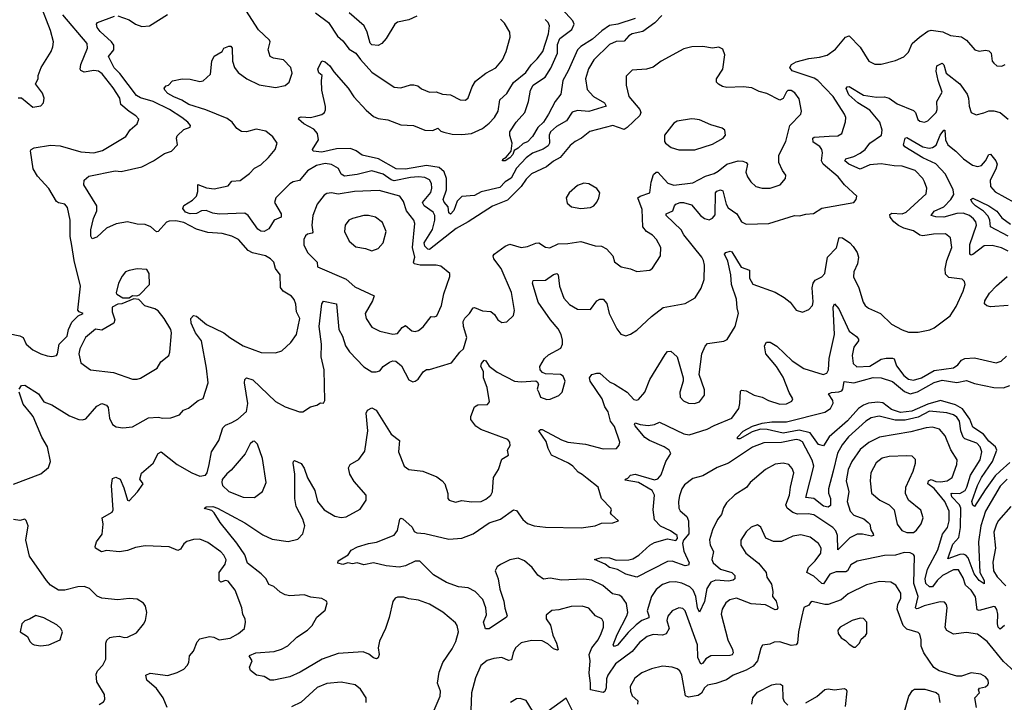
# Model space of a CAD drawing. Extents: x 1954678 to 2060275, y 904822 to 1016299.
# Tile 434 of 467: x 2024494 to 2030621, y 994597 to 998843. Entities that reach past the tile are written whole.
import ezdxf

# ---------------------------------------------------------------- set-up
doc = ezdxf.new("R2010")
doc.units = 0

msp = doc.modelspace()

# ---------------------------------------------------------------- linework, layer by layer
at = {"layer": '0CON20XD'}
for points in [[(2024485, 998357.5), (2024505, 998356.7), (2024575, 998298.8), (2024625, 998306.7), (2024642.5, 998325), (2024646.7, 998355), (2024636.2, 998385), (2024591.4, 998445), (2024609.2, 998475), (2024610, 998495), (2024626.9, 998545), (2024690, 998645), (2024701.2, 998675), (2024704, 998705), (2024685.7, 998775), (2024622.4, 998942.4)], [(2025412.2, 994565), (2025387.1, 994625), (2025345, 994683.3), (2025286, 994735), (2025278.8, 994765), (2025305, 994776.9), (2025416.6, 994763.4), (2025475, 994781.9), (2025515, 994802.9), (2025537.1, 994825), (2025545.7, 994845), (2025550, 994885), (2025575.6, 994915), (2025597.8, 994972.2), (2025615, 994991.9), (2025675.9, 995005.9), (2025702.3, 995002.3), (2025736.1, 994986.1), (2025804.2, 994995.8), (2025855, 995023.8), (2025893.3, 995055), (2025900, 995095), (2025896.2, 995115), (2025881.9, 995141.9), (2025875.9, 995184.1), (2025835.6, 995295), (2025790.9, 995350.9), (2025775, 995354.3), (2025745, 995344), (2025734.7, 995354.7), (2025736.1, 995405), (2025773.5, 995455), (2025778.1, 995481.9), (2025765, 995512.5), (2025745, 995533.1), (2025665, 995591.4), (2025615, 995611.1), (2025575, 995610), (2025533.1, 995596.9), (2025515, 995582), (2025495, 995548.8), (2025478.8, 995541.2), (2025425, 995564.4), (2025275, 995570), (2025215, 995560.5), (2025165, 995540), (2025115, 995533.5), (2025035, 995540.8), (2025002.7, 995532.7), (2024966.7, 995555), (2024963.8, 995565), (2024971.4, 995595), (2025006.9, 995643.1), (2025014.4, 995705), (2025007.5, 995745), (2025070, 995780), (2025076.2, 995793.8), (2025065.8, 995945.8), (2025071.4, 995988.6), (2025092.3, 995997.7), (2025118.8, 995985), (2025141.8, 995931.8), (2025164.1, 995855), (2025175, 995850.9), (2025228.1, 995905), (2025262.5, 995955), (2025242.5, 995985), (2025253, 996023), (2025324.2, 996085), (2025355.9, 996144.1), (2025375, 996153.8), (2025474.2, 996075), (2025564.5, 996024.5), (2025615, 996004), (2025649.5, 996010.5), (2025660, 996025), (2025674, 996075), (2025687.1, 996155), (2025734, 996225), (2025758.6, 996305), (2025775, 996321.1), (2025815, 996336.4), (2025851.3, 996358.7), (2025905, 996406.2), (2025913.8, 996455), (2025892.1, 996585), (2025895.5, 996604.5), (2025905, 996616), (2025945, 996603.3), (2026085, 996468.9), (2026145, 996434.4), (2026235, 996404.2), (2026255, 996403.8), (2026304.3, 996435.7), (2026342.5, 996445), (2026365, 996460), (2026385, 996457.5), (2026393.8, 996475), (2026389.7, 996665), (2026370.8, 996745), (2026372.5, 996825), (2026356.8, 996935), (2026374.2, 997075), (2026385, 997091.2), (2026466, 997075), (2026480.9, 996915), (2026503.5, 996873.5), (2026521.5, 996815), (2026545.9, 996775.9), (2026635, 996683.3), (2026685, 996653.1), (2026712.7, 996652.7), (2026735, 996658.6), (2026755.6, 996685), (2026795, 996713.5), (2026815, 996720.9), (2026835, 996718.5), (2026868.9, 996688.9), (2026915, 996603.3), (2026941.2, 996591.2), (2026955, 996593.8), (2026972.7, 996607.3), (2027005, 996652), (2027025, 996666.7), (2027043.6, 996666.4), (2027182.1, 996707.9), (2027232.5, 996775), (2027255, 996795.7), (2027276.1, 996865), (2027255.8, 996935), (2027254.7, 996965.3), (2027263.1, 996986.9), (2027293.1, 997015), (2027315, 997050), (2027325, 997052), (2027375, 997031.1), (2027426.8, 997026.8), (2027449.1, 997009.1), (2027470, 996975), (2027495, 996960), (2027525, 996962.5), (2027567.7, 997002.3), (2027574, 997035), (2027554.5, 997145), (2027490, 997295), (2027444.6, 997355), (2027440.4, 997375), (2027446.7, 997385), (2027515.8, 997435), (2027545, 997446.4), (2027615, 997426.4), (2027655, 997431.1), (2027705, 997452.5), (2027724.4, 997454.4), (2027765, 997427.1), (2027793.2, 997423.2), (2027845, 997447.7), (2027905, 997451.2), (2027985, 997462.7), (2028075, 997435.6), (2028115, 997433.5), (2028145, 997418), (2028184.3, 997374.3), (2028195, 997336.2), (2028236.6, 997306.6), (2028295, 997294), (2028335, 997277.1), (2028415, 997284), (2028431.7, 997298.3), (2028481.4, 997375), (2028484.2, 997425), (2028457.5, 997475), (2028432.4, 997502.4), (2028395, 997525.7), (2028371.1, 997555), (2028366.9, 997663.1), (2028341.1, 997735), (2028354.1, 997745.9), (2028415.5, 997765), (2028422.7, 997832.7), (2028439.1, 997880.9), (2028455, 997894.5), (2028465, 997894.5), (2028527.1, 997827.1), (2028565, 997813.2), (2028681.9, 997828.1), (2028761.1, 997868.9), (2028814.7, 997885.3), (2028840.2, 997899.7), (2028895, 997943.4), (2028964.4, 997965.6), (2028993.9, 997963.9), (2029015.2, 997955.3), (2029022.1, 997945), (2029012.3, 997895), (2029023.1, 997865), (2029043.1, 997835), (2029075, 997805.7), (2029115, 997795.7), (2029165, 997795.7), (2029226.2, 997815), (2029260, 997855), (2029262.5, 997875), (2029240.8, 997905), (2029218.6, 997955), (2029218.8, 998001.2), (2029260.6, 998085), (2029285.5, 998184.5), (2029355.5, 998254.5), (2029360, 998275), (2029345, 998350), (2029317.9, 998387.9), (2029295, 998402.8), (2029275, 998402.4), (2029265.4, 998395), (2029245, 998352.5), (2029225, 998341.9), (2029143.9, 998383.9), (2029095, 998396.4), (2029049.9, 998419.9), (2028995.3, 998425.3), (2028895, 998420.7), (2028867.6, 998427.6), (2028842.5, 998442.5), (2028831.1, 998455), (2028831.1, 998475), (2028870, 998535), (2028881.2, 998625), (2028870, 998660), (2028845, 998672), (2028805, 998666.9), (2028745.4, 998675.4), (2028676.8, 998673.2), (2028627.3, 998662.7), (2028485, 998584.4), (2028435, 998547.5), (2028394.5, 998535.5), (2028305, 998529.2), (2028268.3, 998491.7), (2028267.1, 998435), (2028284.4, 998365), (2028352.1, 998285), (2028360, 998265), (2028352.1, 998247.9), (2028275, 998172.2), (2028255, 998160.7), (2028185, 998183.9), (2028042.3, 998147.7), (2027990.6, 998105), (2027951.4, 998085), (2027919.9, 998060.1), (2027856.4, 997985), (2027815, 997962.7), (2027772.7, 997927.3), (2027679.6, 997885), (2027645, 997851.5), (2027614.5, 997805.5), (2027529, 997721), (2027436.1, 997683.9), (2027285, 997586.2), (2027210, 997545), (2027045, 997414.2), (2027034.4, 997415), (2027015, 997433.9), (2027011.2, 997455), (2027062.3, 997537.7), (2027078.3, 997595), (2027078.1, 997625), (2027066.5, 997646.5), (2027012, 997685), (2027000.8, 997705), (2027051.6, 997768.4), (2027058.4, 997795), (2027056.8, 997825), (2027045, 997846.4), (2027015, 997860.9), (2026976.1, 997866.1), (2026925, 997861.7), (2026825, 997841.5), (2026805, 997847.7), (2026755, 997882), (2026685, 997902.2), (2026595, 997880.4), (2026515, 997869.7), (2026495, 997881.8), (2026477.9, 997917.9), (2026435, 997942.5), (2026395, 997947.7), (2026341.5, 997935), (2026285, 997903.5), (2026235, 997841.8), (2026195, 997834.7), (2026175, 997822.9), (2026087.3, 997735), (2026080, 997705), (2026120.6, 997635), (2026120.8, 997615), (2026078.1, 997595), (2026045, 997542.5), (2026015, 997525.6), (2025995, 997527.8), (2025975, 997538.9), (2025915, 997625.5), (2025895, 997640), (2025735, 997633.7), (2025695, 997640), (2025653.6, 997656.4), (2025625, 997653.1), (2025595, 997638.2), (2025555, 997635.6), (2025526.2, 997645), (2025509.3, 997669.3), (2025515, 997688), (2025569.6, 997720.4), (2025594.4, 997745), (2025603.3, 997775), (2025602.3, 997817.7), (2025656.1, 997796.1), (2025705, 997790.4), (2025791.4, 997808.6), (2025815, 997839.5), (2025865, 997842.5), (2025925, 997887.1), (2025955, 997919.5), (2025995, 997940), (2026043.3, 997985), (2026084.4, 998035), (2026096.9, 998075), (2026069.6, 998115), (2026025, 998150.4), (2025965, 998162.5), (2025905, 998144.6), (2025875, 998146.9), (2025845.2, 998165.2), (2025815.3, 998205), (2025785, 998227.6), (2025652, 998282), (2025545.7, 998315), (2025502.8, 998342.8), (2025453.9, 998363.9), (2025415, 998384.5), (2025396.2, 998405), (2025392.3, 998417.7), (2025405, 998432.5), (2025420, 998435), (2025445, 998463.3), (2025505, 998474.3), (2025555, 998472.1), (2025615, 998458.5), (2025635, 998462.9), (2025681.4, 998505), (2025690, 998585), (2025705, 998616.7), (2025753.9, 998646.1), (2025765, 998666.7), (2025795, 998678.8), (2025807.3, 998677.3), (2025816.2, 998665), (2025818.1, 998585), (2025830, 998545), (2025852.9, 998515), (2025908, 998475), (2025985, 998437.1), (2026085, 998422), (2026145.9, 998434.1), (2026171.2, 998455), (2026188.8, 998511.2), (2026181.4, 998545), (2026135, 998594.3), (2026073.9, 998603.9), (2026052.5, 998615), (2026040, 998655), (2026052.5, 998705), (2026048.1, 998715), (2025980.1, 998780.1), (2025901.9, 998901.9)], [(2026966.2, 998865), (2026915, 998841.5), (2026845, 998827.8), (2026828.6, 998815), (2026774.4, 998725), (2026748, 998695), (2026725, 998682.9), (2026685.8, 998685.8), (2026675, 998697.5), (2026656.9, 998765), (2026636.9, 998805), (2026545, 998886.7)], [(2028325, 998851), (2028215.9, 998815.9), (2028165, 998806), (2028117.2, 998772.8), (2028057.6, 998722.4), (2027985, 998675.8), (2027965.9, 998655), (2027907.3, 998525), (2027873.4, 998465), (2027860.9, 998379.1), (2027825.8, 998334.2), (2027785.6, 998255), (2027753.2, 998205), (2027718, 998172), (2027685, 998115.5), (2027655, 998084.2), (2027627.1, 998072.9), (2027595, 998042.9), (2027570.5, 998029.5), (2027562.5, 998005), (2027545, 997983.8), (2027515, 997964.2), (2027497.5, 997965), (2027500, 997975), (2027522, 997988), (2027553.3, 998025), (2027558.8, 998075), (2027543.6, 998123.6), (2027544, 998145), (2027582.9, 998205), (2027636.9, 998265), (2027660, 998335), (2027673.3, 998405), (2027690, 998435), (2027717.1, 998455), (2027764.3, 998485.7), (2027799.5, 998540.5), (2027841.1, 998635), (2027841.7, 998688.3), (2027855, 998726.4), (2027929, 998781), (2027945.4, 998815), (2027935.4, 998835), (2027868.8, 998908.8)], [(2024425, 996890.5), (2024495, 996877.1), (2024516.2, 996865), (2024534, 996825), (2024575, 996789.2), (2024625, 996764), (2024665, 996752.5), (2024695, 996748), (2024722.5, 996755), (2024730, 996765), (2024738.8, 996825), (2024788.8, 996875), (2024797.1, 996915), (2024818.3, 996961.7), (2024858.7, 997001.3), (2024890, 997015), (2024865, 997025.8), (2024856.7, 997036.7), (2024873.2, 997185), (2024832.9, 997345), (2024817.8, 997437.8), (2024808.9, 997495), (2024808.9, 997595), (2024792.5, 997675), (2024775, 997695.6), (2024735, 997704.5), (2024723, 997713), (2024675, 997791.9), (2024605, 997870), (2024578.8, 997915), (2024561.9, 998028.1), (2024564.5, 998035.5), (2024583.9, 998046.1), (2024685, 998062.5), (2024745, 998057.6), (2024875, 998021.8), (2024955, 998015.4), (2025009.7, 998030.3), (2025155, 998115.8), (2025182.2, 998157.8), (2025226, 998195), (2025235.8, 998225), (2025217.5, 998245), (2025175, 998271.1), (2025123.1, 998315), (2025116.4, 998355), (2025075, 998418.2), (2025006.8, 998506.8), (2024985, 998523.3), (2024955, 998527.9), (2024896.2, 998516.2), (2024875, 998526), (2024870.5, 998535), (2024875.3, 998565), (2024916.9, 998665), (2024913.8, 998695), (2024762.3, 998872.3)], [(2024491.2, 996545), (2024505, 996567.5), (2024525, 996570), (2024611.2, 996515), (2024645, 996466), (2024695, 996446.7), (2024805, 996378.5), (2024862.5, 996355), (2024885, 996353.1), (2024905, 996359.2), (2024975, 996438.1), (2025005, 996456), (2025034.4, 996444.4), (2025045, 996431.2), (2025051.9, 996365), (2025072.5, 996325), (2025095, 996310), (2025135, 996304.2), (2025195, 996310.8), (2025295, 996365.6), (2025355, 996370), (2025385.7, 996364.3), (2025435, 996366), (2025488.8, 996385), (2025513.3, 996415), (2025543.8, 996426.2), (2025605, 996473.3), (2025635, 996487.5), (2025667.5, 996585), (2025656.5, 996675), (2025625.9, 996845), (2025588.1, 996895), (2025561.8, 996955), (2025559.2, 996985), (2025575, 997002.5), (2025595, 996998.6), (2025657.2, 996947.2), (2025765.3, 996895.3), (2025800.8, 996865), (2025885, 996813.6), (2025997.3, 996772.7), (2026085, 996771.4), (2026125, 996784), (2026181.2, 996835), (2026215.8, 996885), (2026237.8, 996985), (2026217.5, 997025), (2026213.1, 997073.1), (2026202.8, 997102.8), (2026185, 997122.5), (2026133.8, 997155), (2026116.6, 997176.6), (2026114.3, 997255), (2026086.2, 997295), (2026076.2, 997335), (2026055.6, 997355.6), (2026024.2, 997374.2), (2025943.6, 997393.6), (2025916.4, 997406.4), (2025856, 997475), (2025815, 997496.9), (2025753.6, 997513.6), (2025665, 997519.5), (2025595, 997540.7), (2025515, 997580.4), (2025465, 997591), (2025425, 997589.9), (2025406.6, 997583.4), (2025355, 997524.6), (2025345, 997523.5), (2025310.6, 997555), (2025275, 997569.2), (2025225, 997570.8), (2025165, 997584.6), (2025095, 997573.8), (2025034.2, 997545.8), (2024975, 997489.2), (2024945, 997480), (2024935.8, 997495.8), (2024937.1, 997535), (2024954.3, 997605.7), (2024974.5, 997655), (2024974.5, 997684.5), (2024892.9, 997815), (2024895.7, 997845), (2024925, 997870.5), (2025087.9, 997902.1), (2025125, 997899.2), (2025255, 997928.1), (2025326, 997964), (2025395, 998010), (2025438.8, 998025), (2025475.5, 998064.5), (2025469.1, 998105), (2025475, 998120.8), (2025515, 998160.8), (2025555, 998173.8), (2025556, 998185), (2025540.8, 998205), (2025503.3, 998235), (2025425.5, 998285), (2025325, 998333.8), (2025245, 998356.7), (2025220.5, 998370.5), (2025117.3, 998507.3), (2025082.6, 998542.6), (2025046.9, 998615), (2025079.4, 998655), (2025079.5, 998685), (2025065.6, 998705), (2024995, 998770), (2024976.9, 998795), (2024972, 998815), (2024977.5, 998825), (2025085, 998865.6)], [(2025105, 998866.9), (2025175, 998841.5), (2025215, 998815.5), (2025255, 998800), (2025302.5, 998805), (2025413.8, 998875)], [(2028490.4, 998869.6), (2028446.2, 998823.8), (2028371.4, 998768.6), (2028304.3, 998755), (2028285, 998742.7), (2028255, 998709.6), (2028205, 998707.9), (2028165, 998689.6), (2028067.3, 998592.8), (2028033.1, 998536.9), (2028014.6, 998475), (2028025, 998408), (2028065, 998365.5), (2028132.5, 998325), (2028144, 998305), (2028035, 998272.2), (2027965, 998278.7), (2027932.7, 998267.3), (2027896.2, 998213.8), (2027835, 998179.6), (2027796.8, 998145), (2027788.4, 998125), (2027790.8, 998075), (2027782.3, 998057.7), (2027752, 998038), (2027685, 998012.1), (2027645, 997983.1), (2027585, 997919.4), (2027551.8, 997858.2), (2027515.4, 997834.6), (2027481.8, 997798.2), (2027365, 997772.5), (2027325, 997750.3), (2027245, 997742.7), (2027217.1, 997715), (2027195, 997655.5), (2027175, 997633.3), (2027165, 997642.5), (2027159.3, 997679.3), (2027135, 997708.5), (2027129.7, 997725), (2027149.1, 997785), (2027149.3, 997855), (2027135, 997895.8), (2027103.9, 997923.9), (2027025, 997937), (2026895, 997912.6), (2026836, 997915), (2026727.6, 997977.6), (2026625, 998001.1), (2026588.1, 998028.1), (2026551.8, 998041.8), (2026465, 998040.3), (2026375, 998019.5), (2026320, 998025), (2026316.7, 998035), (2026353.5, 998095), (2026347.9, 998135), (2026325, 998162.7), (2026261.2, 998195), (2026228, 998225), (2026233.3, 998235), (2026245, 998237.9), (2026304.4, 998234.4), (2026337.6, 998242.4), (2026375, 998253.3), (2026390.6, 998265), (2026397.8, 998282.2), (2026396.2, 998303.8), (2026373.3, 998405), (2026371.4, 998465), (2026376.7, 998495), (2026355, 998513.3), (2026350, 998535), (2026375, 998587.5), (2026395, 998580), (2026425, 998556.7), (2026449.5, 998519.5), (2026538, 998418), (2026572.9, 998362.9), (2026649.2, 998279.2), (2026695, 998240.4), (2026725, 998227.5), (2026785, 998219.6), (2026865, 998189.5), (2026945, 998185.5), (2027015, 998155.4), (2027065, 998154.6), (2027095, 998169.2), (2027115, 998150), (2027133, 998143), (2027185, 998130.4), (2027245, 998128.4), (2027306, 998135), (2027375, 998166.8), (2027415, 998198.5), (2027449.2, 998235), (2027470.8, 998275), (2027482.2, 998345), (2027525, 998383.2), (2027545, 998415.5), (2027567.4, 998452.6), (2027644.6, 998515), (2027676.9, 998563.1), (2027715, 998599.4), (2027749.6, 998645), (2027784.7, 998755), (2027790, 998805), (2027782.1, 998825), (2027763.9, 998843.9)], [(2026335, 998885.7), (2026415.9, 998825.9), (2026470.9, 998740.9), (2026505, 998712), (2026545, 998660), (2026585.7, 998635.7), (2026614, 998595), (2026685, 998517.5), (2026825, 998423.1), (2026865, 998419.4), (2026925, 998437.5), (2026947.7, 998437.7), (2026972, 998432), (2026995, 998413.8), (2027045, 998392.5), (2027086.4, 998393.6), (2027125, 998380.6), (2027175.5, 998375.5), (2027235, 998343.8), (2027268, 998342), (2027284, 998356), (2027308.9, 998425), (2027330.3, 998459.7), (2027395, 998510.6), (2027456, 998544), (2027497.7, 998592.3), (2027521.1, 998645), (2027545.7, 998735), (2027544.3, 998765), (2027511.1, 998821.1), (2027485, 998846.9)], [(2027724.4, 996524.4), (2027734.3, 996494.3), (2027775, 996480.8), (2027795, 996482), (2027850, 996505), (2027870, 996525), (2027889.4, 996595), (2027875.8, 996625), (2027860, 996635), (2027765, 996640.8), (2027747.7, 996647.7), (2027733.8, 996665), (2027731.2, 996685), (2027759.5, 996735), (2027785, 996758.2), (2027860.5, 996799.5), (2027870.9, 996825), (2027871.5, 996848.5), (2027864.1, 996885), (2027845, 996920.4), (2027796.5, 996975), (2027720, 997085), (2027686, 997204), (2027690, 997220), (2027765, 997223.5), (2027815, 997257.8), (2027837.5, 997265), (2027844.2, 997255), (2027852.9, 997185), (2027880.1, 997110.1), (2027915, 997071.2), (2027965, 997042.5), (2028045, 997040.6), (2028085.5, 997094.5), (2028105, 997104.2), (2028125, 997104), (2028147.3, 997077.3), (2028161.5, 997015), (2028209.1, 996919.1), (2028235, 996886.2), (2028265, 996876.2), (2028295, 996886), (2028335, 996912.5), (2028425, 996997.5), (2028497.6, 997052.4), (2028635, 997078), (2028697.5, 997112.5), (2028735, 997173.3), (2028753.1, 997226.9), (2028754.5, 997315), (2028748.8, 997345), (2028738.5, 997365), (2028626.3, 997505), (2028610, 997535), (2028516.9, 997625), (2028517.1, 997635), (2028559.4, 997655), (2028568.6, 997685), (2028577.5, 997695), (2028604.3, 997705.7), (2028625, 997705.8), (2028675, 997692.3), (2028730, 997625), (2028755, 997606.2), (2028785, 997597.8), (2028805, 997607.8), (2028820.9, 997629.1), (2028824.6, 997765.4), (2028833.1, 997776.9), (2028855, 997784.3), (2028868.9, 997778.9), (2028891.1, 997695), (2028902.5, 997672.5), (2028956.7, 997635), (2028986, 997585), (2029015, 997571.9), (2029155, 997575.8), (2029315, 997624.4), (2029346.8, 997623.2), (2029385, 997634.2), (2029432.7, 997637.3), (2029485, 997670.6), (2029685, 997706.7), (2029700, 997725), (2029702.5, 997745), (2029626.2, 997816.2), (2029587.8, 997865), (2029493.1, 997945), (2029482.8, 997965), (2029490, 998015), (2029484.6, 998035), (2029472.7, 998055), (2029431.9, 998081.9), (2029430.5, 998105), (2029437.2, 998112.8), (2029531, 998119), (2029585, 998120), (2029610, 998135), (2029633.2, 998206.8), (2029634.5, 998235), (2029627.5, 998255), (2029555.3, 998365), (2029460, 998465), (2029438.3, 998478.3), (2029301.4, 998525), (2029287.1, 998545), (2029296, 998565), (2029325, 998580.5), (2029405, 998602), (2029470.8, 998609.2), (2029517.9, 998622.1), (2029571.1, 998658.9), (2029633.1, 998735), (2029655, 998742.9), (2029725, 998672.9), (2029778, 998585), (2029815, 998565.7), (2029855, 998566.9), (2029945, 998590), (2029995, 998611.2), (2030025, 998641.2), (2030046.7, 998695), (2030093.6, 998733.6), (2030145, 998772.5), (2030165, 998778.5), (2030237.5, 998767.5), (2030285.4, 998745.4), (2030355, 998736.2), (2030385.3, 998715.3), (2030436.7, 998655), (2030465, 998647.1), (2030505, 998652.9), (2030525, 998649.2), (2030538.6, 998635), (2030545.9, 998585.9), (2030555, 998573.3), (2030575, 998556.2), (2030605, 998554), (2030625.8, 998564.2)], [(2029681.1, 997431.1), (2029705.4, 997395), (2029713.1, 997365), (2029707.7, 997325), (2029685.6, 997275), (2029682.4, 997242.4), (2029716.7, 997175), (2029743.3, 997085), (2029755.7, 997065), (2029775, 997049.4), (2029850, 997015), (2029919.7, 996949.7), (2029985, 996912.9), (2030025, 996900), (2030085, 996898.6), (2030157, 996913), (2030185, 996926.2), (2030285, 997001.2), (2030321.3, 997058.7), (2030365, 997153.3), (2030377.5, 997195), (2030373.8, 997215), (2030357.9, 997227.9), (2030275, 997239.4), (2030255, 997260), (2030253.9, 997293.9), (2030263.5, 997345), (2030294.4, 997425), (2030287.1, 997485), (2030255, 997510.6), (2030180.4, 997509.6), (2030115, 997498.9), (2030095, 997501.9), (2030055, 997529.1), (2029995, 997545.2), (2029962.3, 997562.3), (2029933.8, 997585), (2029910, 997615), (2029909.7, 997630.3), (2029921.3, 997638.7), (2029985, 997635.4), (2030009.4, 997645), (2030135, 997760), (2030139.4, 997795), (2030125, 997834), (2030113.3, 997855), (2030065.5, 997905), (2029985, 997932.5), (2029935, 997933.4), (2029855, 997946.1), (2029785, 997941), (2029725, 997914.1), (2029652.9, 997945), (2029628.6, 997965), (2029635, 997978.1), (2029685, 997991.5), (2029725, 998012), (2029755, 998036.4), (2029785, 998075.4), (2029856.8, 998125), (2029861.8, 998155), (2029846.7, 998205), (2029785, 998280.7), (2029709.7, 998325), (2029653.9, 998375), (2029637.5, 998415), (2029643.3, 998425), (2029655, 998426.5), (2029745, 998374.2), (2029825, 998361.3), (2029875, 998362.5), (2029905, 998354.4), (2029955, 998320.5), (2030055, 998278.1), (2030068.6, 998265), (2030082.7, 998222.7), (2030095, 998212.5), (2030125, 998205.8), (2030145, 998212.9), (2030196.9, 998265), (2030202.9, 998285), (2030200.8, 998335), (2030235, 998392.5), (2030208.6, 998465), (2030197.5, 998522.5), (2030202, 998555), (2030235, 998572), (2030245, 998562.5), (2030259.6, 998509.6), (2030344.8, 998444.8), (2030389, 998379), (2030399.1, 998355), (2030402.5, 998305), (2030415.7, 998265.7), (2030445, 998251.2), (2030493.9, 998263.9), (2030523.8, 998276.2), (2030556.3, 998276.3), (2030595.4, 998265.4), (2030645, 998223.3)], [(2028595, 998034.2), (2028695, 998034.4), (2028805, 998069.2), (2028872.5, 998105), (2028886.7, 998125), (2028882.5, 998155), (2028865, 998167.5), (2028795, 998188.8), (2028725, 998219.2), (2028695, 998224.2), (2028674.2, 998225.8), (2028585, 998211.2), (2028565, 998200), (2028506.2, 998125), (2028506.7, 998085), (2028512.5, 998075), (2028548.3, 998048.3), (2028595, 998034.2)], [(2030645, 997402.5), (2030604.1, 997424.1), (2030545, 997438.9), (2030495, 997436.2), (2030425, 997382.5), (2030415, 997379.1), (2030405.7, 997385), (2030407.2, 997445), (2030448.4, 997565), (2030444.1, 997585), (2030430, 997605), (2030403.5, 997625), (2030365, 997639.8), (2030325, 997638.2), (2030244.5, 997614.5), (2030195.9, 997615.9), (2030166, 997625), (2030185, 997651.2), (2030245, 997678), (2030288.3, 997725), (2030306.1, 997755), (2030302, 997785), (2030255, 997882.9), (2030195, 997945.8), (2030115, 997984.3), (2030002.6, 998052.6), (2029992.9, 998065), (2030004.5, 998105.5), (2030015, 998110.8), (2030113.1, 998053.1), (2030154.3, 998044.3), (2030175, 998047.1), (2030197.1, 998062.9), (2030222.5, 998125), (2030245, 998155.7), (2030250, 998155), (2030254.7, 998095), (2030268.9, 998065), (2030320, 998025), (2030367.2, 997977.2), (2030422.4, 997937.6)], [(2030422.4, 997937.6), (2030455, 997929.7), (2030479.4, 997935), (2030505, 997964.4), (2030525, 998004.3), (2030535, 998005.7), (2030568.8, 997965), (2030576.1, 997945), (2030567.4, 997912.6), (2030533.8, 997845), (2030535.6, 997805), (2030565, 997772.7), (2030685, 997705.6)], [(2027985, 997668), (2028045, 997673.8), (2028065.8, 997684.2), (2028085, 997707.5), (2028098.8, 997735), (2028103.3, 997765), (2028085, 997792.5), (2028035, 997822.5), (2028005, 997826.2), (2027965, 997810.6), (2027912.9, 997765), (2027893.8, 997735), (2027901.7, 997701.7), (2027928.3, 997678.3), (2027985, 997668)], [(2026815, 996886.9), (2026845, 996890.8), (2026875, 996929.2), (2026895, 996941.1), (2026935, 996907.7), (2026955, 996903.6), (2026975, 996909.4), (2027005, 996933.3), (2027055, 996995.8), (2027075, 996994.4), (2027088.9, 997001.1), (2027117.9, 997065), (2027133.2, 997136.8), (2027171.4, 997245), (2027171.2, 997265), (2027115, 997310), (2027085.6, 997315.6), (2026985.2, 997315.2), (2026949.4, 997325), (2026945.4, 997335), (2026953.4, 997365), (2026938.1, 997425), (2026952.3, 997575), (2026945.8, 997595.8), (2026900.4, 997655), (2026881.9, 997711.9), (2026859.4, 997745), (2026730.8, 997780.8), (2026576.5, 997773.5), (2026475, 997757.8), (2026434.3, 997765.7), (2026405, 997762), (2026389.1, 997750.9), (2026344.3, 997695), (2026317.3, 997625), (2026312.2, 997565), (2026317.8, 997522.2), (2026315, 997514.4), (2026285, 997508.8), (2026271.7, 997498.3), (2026261.4, 997475), (2026262.4, 997442.4), (2026285.7, 997395), (2026344.3, 997335), (2026346.2, 997305), (2026525, 997229.6), (2026580.4, 997180.4), (2026700.8, 997125), (2026690, 997095), (2026644.3, 997015), (2026650, 996985), (2026685, 996930.8), (2026735, 996904.4), (2026815, 996886.9)], [(2030645.7, 997495.7), (2030534.8, 997554.8), (2030531.9, 997595), (2030520.5, 997620.5), (2030492.1, 997652.1), (2030441.1, 997685), (2030421.2, 997705), (2030413.1, 997725), (2030425, 997732.5), (2030525, 997685.2), (2030575, 997651.2), (2030605, 997610), (2030660.2, 997570.2)], [(2026685, 997404.2), (2026725, 997420), (2026755.8, 997454.2), (2026774.2, 997525), (2026752.2, 997582.2), (2026708.8, 997615), (2026665, 997625.6), (2026635, 997624.4), (2026565, 997606.7), (2026542, 997595), (2026520, 997565), (2026514.2, 997525), (2026544, 997465), (2026585, 997429.2), (2026645, 997419.2), (2026685, 997404.2)], [(2030622.3, 995075), (2030595, 995050.6), (2030582.4, 995065), (2030577.8, 995085), (2030581.6, 995145), (2030575, 995174.3), (2030565, 995189.6), (2030555, 995192), (2030465, 995167.9), (2030451.3, 995171.3), (2030442.3, 995252.3), (2030415, 995293.8), (2030378.6, 995325), (2030365, 995370.6), (2030335, 995421.5), (2030305, 995421.4), (2030236.8, 995385), (2030203.5, 995355), (2030175, 995314.7), (2030155, 995314.8), (2030132.3, 995335), (2030128.8, 995365), (2030142.7, 995425), (2030206.8, 995545), (2030236.5, 995643.5), (2030268.2, 995685), (2030278.9, 995725), (2030278.6, 995785), (2030251.3, 995845), (2030185, 995926.3), (2030146.1, 995955), (2030150.3, 995975), (2030165, 995983.1), (2030195, 995970.9), (2030225, 995967.5), (2030265.6, 995975), (2030297.1, 995995), (2030324.6, 996075), (2030327.7, 996105), (2030287.4, 996167.4), (2030253.8, 996255), (2030217.1, 996295), (2030175, 996307.8), (2030135, 996304.2), (2030040.4, 996279.6), (2029845, 996246.7), (2029777.3, 996212.7), (2029725, 996169.1), (2029672.5, 996095), (2029648.4, 996045), (2029636, 995975), (2029653.5, 995905), (2029642.7, 995845), (2029662.6, 995785), (2029685, 995760.7), (2029747.7, 995737.7), (2029774.5, 995715), (2029784.1, 995704.1), (2029789.9, 995669.9), (2029804.4, 995645), (2029806.1, 995633.9), (2029795, 995629.5), (2029738.2, 995641.8), (2029705, 995641.6), (2029659.4, 995620.6), (2029584.4, 995544.4), (2029583.5, 995635), (2029572.3, 995662.3), (2029555, 995683.2), (2029435, 995763.6), (2029399.9, 995770.1), (2029335, 995766.4), (2029305, 995777.7), (2029270.8, 995805), (2029261.9, 995825), (2029284.7, 995885), (2029289.6, 995935), (2029311.9, 996025), (2029300.9, 996050.9), (2029281.2, 996075), (2029245, 996084.4), (2029195, 996077.1), (2029135, 996045.6), (2029040, 995965), (2029017.4, 995932.6), (2028945, 995887.1), (2028891.7, 995838.3), (2028873.4, 995806.6), (2028861.4, 995765), (2028836.9, 995733.1), (2028805, 995670), (2028787.3, 995607.3), (2028790, 995575), (2028811.1, 995535), (2028801.8, 995485), (2028809.3, 995465), (2028855, 995424.1), (2028925.5, 995405), (2028943.6, 995385), (2028944.4, 995365), (2028933.4, 995356.6), (2028905, 995350.3), (2028825, 995357.3), (2028794.6, 995345), (2028769.1, 995305), (2028755.5, 995224.5), (2028725, 995158), (2028711.1, 995185), (2028701.4, 995255), (2028685, 995293.3), (2028665, 995314.3), (2028615, 995338.2), (2028574.6, 995345.4), (2028535, 995343.8), (2028495, 995329.2), (2028455, 995297.5), (2028426.2, 995253.8), (2028398.1, 995165), (2028409.7, 995135), (2028408.8, 995121.2), (2028365, 995105.2), (2028330.4, 995079.6), (2028280.1, 995029.9), (2028215, 994951.3), (2028194.6, 994944.6), (2028186.9, 994955), (2028211.7, 995018.3), (2028272.8, 995135), (2028277.6, 995155), (2028270.5, 995210.5), (2028242, 995252), (2028223.5, 995263.5), (2028182.4, 995272.4), (2028122.5, 995322.5), (2028055, 995355.9), (2028005, 995362.1), (2027865, 995356.5), (2027795, 995369.7), (2027753.3, 995363.3), (2027717.4, 995387.4), (2027682.1, 995435), (2027635, 995476.2), (2027595, 995493.1), (2027545, 995483.1), (2027485, 995453.8), (2027465, 995439.5), (2027452.2, 995415), (2027470.9, 995365), (2027480.8, 995300.8), (2027506.3, 995226.3), (2027512, 995182), (2027527.1, 995135), (2027523.4, 995126.6), (2027415, 995054), (2027393.6, 995053.6), (2027380.8, 995095), (2027398.9, 995141.1), (2027395.6, 995185), (2027376, 995236), (2027328.9, 995285), (2027285, 995309.4), (2027224, 995314), (2027150.9, 995340.9), (2027068.9, 995388.9), (2026985, 995474.7), (2026955, 995475.3), (2026895, 995445.8), (2026855, 995438.1), (2026775, 995446.4), (2026695, 995464.4), (2026635, 995451.2), (2026595, 995463.8), (2026565, 995458.8), (2026535, 995463.8), (2026505, 995454.3), (2026472.9, 995462.9), (2026475, 995476), (2026537.5, 995515), (2026557.5, 995542.5), (2026596.6, 995563.4), (2026664.4, 995584.4), (2026715, 995592.5), (2026824.6, 995635.4), (2026845.6, 995665), (2026858.8, 995735), (2026865, 995741.2), (2026878.8, 995738.8), (2026935.5, 995685.5), (2026949.1, 995659.1), (2026965, 995650.5), (2027015, 995646.9), (2027165, 995612), (2027245, 995616.8), (2027315, 995644.6), (2027415, 995714.1), (2027485, 995735.4), (2027566.1, 995793.9), (2027585, 995790), (2027624.7, 995734.7), (2027655, 995708.9), (2027695.4, 995695.4), (2027765.5, 995685.5), (2027988.3, 995681.7), (2028075, 995694.2), (2028115, 995710.8), (2028185, 995714), (2028220, 995725), (2028176.7, 995765), (2028171.2, 995775), (2028176.2, 995795), (2028172, 995805), (2028115.3, 995865.3), (2028093.6, 995935), (2028025, 995987.9), (2027995, 996014.6), (2027968.7, 996028.7), (2027936.9, 996065), (2027909.6, 996085), (2027803.4, 996133.4), (2027781.8, 996175), (2027769.3, 996219.3), (2027724.3, 996285.7), (2027735, 996294), (2027745, 996292.9), (2027865, 996228.8), (2027905, 996215.3), (2028015, 996202.2), (2028125, 996172.9), (2028207.5, 996175), (2028224.2, 996195.8), (2028229.2, 996215), (2028195, 996312), (2028171.1, 996345), (2028155, 996404.2), (2028136, 996435), (2028117.6, 996485), (2028044.8, 996594.8), (2028039.4, 996615), (2028054.6, 996635), (2028085, 996644.8), (2028105, 996643.8), (2028165, 996590.8), (2028194.8, 996574.8), (2028275.2, 996525.2), (2028315, 996481.1), (2028335, 996475.6), (2028345, 996480.6), (2028384.4, 996525), (2028415.4, 996604.6), (2028510.3, 996759.7), (2028525, 996778.8), (2028545, 996780), (2028585.8, 996745), (2028622.5, 996615), (2028622.5, 996595), (2028602, 996525), (2028604.3, 996494.3), (2028625, 996471.2), (2028655, 996458), (2028693.9, 996456.1), (2028723.6, 996466.4), (2028756.4, 996506.4), (2028755, 996540), (2028722, 996635), (2028738.6, 996765), (2028758.7, 996811.3), (2028775, 996828.8), (2028875, 996842.5), (2028895.6, 996854.4), (2028946.2, 996933.8), (2028966.7, 997015), (2028958.5, 997051.5), (2028955.3, 997105), (2028923.9, 997195), (2028919.5, 997255), (2028901.2, 997341.2), (2028880, 997385), (2028887.5, 997395), (2028915, 997404), (2028925, 997399.2), (2028983.6, 997303.6), (2029034.5, 997284.5), (2029034.7, 997235), (2029056.9, 997196.9), (2029195, 997147.1), (2029252, 997115), (2029288.8, 997085), (2029325.5, 997035.5), (2029365, 997023.3), (2029405, 997040), (2029426.9, 997065), (2029432.4, 997087.6), (2029426.4, 997175), (2029431.6, 997205), (2029445, 997222.7), (2029485, 997242.5), (2029505, 997264.3), (2029520.4, 997365), (2029576.4, 997423.6), (2029592.6, 997487.4), (2029615, 997485.6), (2029658.9, 997455), (2029681.1, 997431.1)], [(2025175, 997112.5), (2025195, 997128), (2025223.9, 997126.1), (2025238.8, 997131.2), (2025302.5, 997195), (2025299.2, 997265), (2025285, 997288), (2025225, 997293.8), (2025175, 997283.8), (2025152.5, 997275), (2025131.7, 997248.3), (2025109.2, 997205), (2025093.8, 997143.8), (2025097.5, 997135), (2025135, 997113.3), (2025175, 997112.5)], [(2030645, 997065.3), (2030535, 997055.9), (2030512.4, 997062.4), (2030498.5, 997075), (2030500.8, 997095), (2030529, 997141), (2030571.6, 997188.4), (2030638, 997245)], [(2025225, 996605.8), (2025245, 996612.5), (2025348.8, 996675), (2025372, 996715), (2025422, 996755), (2025429.2, 996775), (2025439.4, 996895), (2025434.4, 996915), (2025393.3, 996985), (2025355, 997032.5), (2025335, 997044.4), (2025272.3, 997062.3), (2025235, 997102.5), (2025205, 997107.5), (2025130, 997075), (2025105, 997073.3), (2025070, 997055), (2025069.4, 997025), (2025086, 996975), (2025080, 996955), (2025005, 996910.8), (2024965, 996918.6), (2024903.3, 996866.7), (2024868.8, 996795), (2024862, 996765), (2024875, 996707.5), (2024934.5, 996664.5), (2025077.6, 996647.6), (2025195, 996607.5), (2025225, 996605.8)], [(2030638.2, 995985), (2030595, 995941.1), (2030503.6, 995785), (2030475.8, 995695), (2030460.9, 995595), (2030469.2, 995405), (2030495, 995354), (2030496.3, 995333.7), (2030465, 995354.2), (2030434, 995395), (2030395.2, 995495), (2030381.4, 995511.4), (2030365, 995517.5), (2030345, 995515.8), (2030268.8, 995488.8), (2030300.2, 995579.8), (2030338.8, 995621.2), (2030348.9, 995685), (2030350, 995805), (2030341.5, 995825), (2030294.2, 995875), (2030290.4, 995895), (2030297.3, 995897.3), (2030345.1, 995894.9), (2030377, 995915), (2030388.7, 995935), (2030411.1, 996008.9), (2030471.1, 996105), (2030480.3, 996155), (2030470.3, 996185), (2030449.6, 996209.6), (2030375.6, 996235), (2030365.2, 996245.2), (2030350.6, 996285), (2030341.2, 996345), (2030325, 996370), (2030304.5, 996384.5), (2030263.2, 996396.8), (2030155, 996407.8), (2030085, 996370.9), (2030005, 996350.9), (2029941.7, 996351.7), (2029842.9, 996377.1), (2029793.5, 996366.5), (2029759.1, 996345), (2029651.7, 996248.3), (2029611.7, 996198.3), (2029583.7, 996146.3), (2029555.2, 996035), (2029526.3, 995925), (2029527.1, 995897.1), (2029538.7, 995865), (2029539.8, 995820.2), (2029525, 995810.6), (2029495, 995816.6), (2029435, 995863.5), (2029385, 995870), (2029434.8, 996065), (2029425, 996103.3), (2029365, 996216.1), (2029347.6, 996227.6), (2029325, 996230.6), (2029235, 996212.7), (2029125, 996211.2), (2029055, 996184.7), (2028905.8, 996084.2), (2028833.7, 996056.3), (2028745, 996005.2), (2028682.1, 995987.9), (2028631.3, 995948.7), (2028615, 995924.2), (2028599.2, 995880.7), (2028593.2, 995845), (2028595.3, 995805), (2028605, 995787.1), (2028645, 995753.1), (2028656, 995725), (2028658.9, 995645), (2028624.9, 995605.1), (2028617.7, 995585), (2028626.5, 995536.5), (2028659.2, 995465), (2028655, 995450), (2028635, 995445.8), (2028555, 995474.1), (2028525, 995472.4), (2028335, 995376), (2028265, 995394.4), (2028215, 995422), (2028165, 995435.6), (2028137, 995457), (2028070, 995485), (2028115, 995498.1), (2028165, 995495.8), (2028205, 995480), (2028285, 995482.9), (2028310, 995490), (2028347.2, 995512.8), (2028416, 995575), (2028445, 995591.1), (2028525, 995612.7), (2028576.3, 995603.7), (2028587.6, 995615), (2028584.4, 995635), (2028543, 995663), (2028481.6, 995691.6), (2028445, 995732.2), (2028436.1, 995795), (2028444.1, 995885), (2028430.8, 995915), (2028345, 995963.6), (2028262.5, 995977.5), (2028264.4, 995985.6), (2028279.2, 995990.8), (2028295, 996008.8), (2028325, 996015.6), (2028445, 995979.6), (2028465, 995986), (2028485, 996012.5), (2028515.6, 996094.4), (2028546.5, 996145), (2028534.7, 996164.7), (2028504.4, 996185), (2028412.5, 996225), (2028385, 996243.5), (2028325, 996316.7), (2028320, 996325), (2028323.3, 996335), (2028354.2, 996324.2), (2028405, 996318.2), (2028445, 996324.2), (2028475, 996339.2), (2028626.2, 996266.2), (2028660.4, 996260.4), (2028772.9, 996295), (2028815, 996319.2), (2028925.6, 996364.4), (2028968.4, 996425), (2028975.4, 996455), (2028978.6, 996531.4), (2028985, 996539.2), (2029015, 996534.4), (2029065, 996507.1), (2029114.7, 996494.7), (2029153.8, 996473.8), (2029225, 996451.5), (2029265, 996452.7), (2029299.3, 996470.7), (2029304.2, 996485), (2029283.1, 996523.1), (2029245, 996620), (2029203.7, 996685), (2029137.7, 996765), (2029128.8, 996815), (2029142, 996838), (2029165, 996836), (2029205, 996812.2), (2029301.4, 996721.4), (2029372.9, 996672.9), (2029493.8, 996636.2), (2029516.8, 996643.2), (2029527.5, 996665), (2029531.9, 996735), (2029563.5, 996885), (2029555.6, 997054.4), (2029565, 997076), (2029590.4, 997045), (2029656.2, 996905), (2029702.2, 996872.2), (2029714.6, 996855), (2029713.8, 996845), (2029684.7, 996805), (2029673.4, 996755), (2029680, 996705), (2029703.5, 996683.5), (2029785, 996687.5), (2029855, 996730.4), (2029885, 996738.2), (2029925, 996738.2), (2029935, 996732.5), (2029950.2, 996690.2), (2029995, 996630.5), (2030025, 996606.4), (2030055, 996600.8), (2030105, 996615.9), (2030185, 996661.1), (2030305, 996677.1), (2030332.2, 996695), (2030355.3, 996724.7), (2030375.5, 996735.5), (2030435, 996738.5), (2030571.2, 996708.8), (2030600.7, 996719.3), (2030635, 996750)], [(2027054.6, 994505), (2027110.8, 994635), (2027112.3, 994665), (2027093.6, 994715), (2027103.6, 994785), (2027127.5, 994845), (2027185, 994928.6), (2027207.8, 994975), (2027224.4, 995034.4), (2027216.9, 995075), (2027205, 995092), (2027127.2, 995157.2), (2027045, 995208.1), (2026975, 995232.5), (2026915, 995240), (2026885, 995251.2), (2026845, 995251.2), (2026830, 995245), (2026815.9, 995224.1), (2026794, 995125), (2026771.4, 995055), (2026732.8, 994977.2), (2026724.4, 994935), (2026731.4, 994895), (2026725, 994873.3), (2026715, 994866.2), (2026695, 994872.9), (2026666.9, 994896.9), (2026630.7, 994910.7), (2026475, 994900.8), (2026375.6, 994865), (2026239.5, 994785), (2026175, 994754.7), (2026075, 994733.6), (2026053.3, 994735), (2026015, 994756.2), (2025967.5, 994765), (2025930, 994795), (2025923.8, 994815), (2025941.2, 994855), (2025921.2, 994885), (2025925, 994888.8), (2025962.5, 994905), (2026078.3, 994911.7), (2026123.8, 994926.2), (2026162.2, 994947.8), (2026218.9, 995001.1), (2026285, 995045.7), (2026315, 995074.2), (2026343.5, 995126.5), (2026395, 995170), (2026408, 995215), (2026403.3, 995225), (2026375, 995242), (2026305, 995250), (2026265, 995265.5), (2026175, 995259.4), (2026145, 995265.7), (2026115, 995281.4), (2026075, 995316.9), (2026045, 995330), (2026028.2, 995365), (2025996.6, 995396.6), (2025911.7, 995461.8), (2025895.7, 995515), (2025845, 995586.2), (2025742.5, 995715), (2025705, 995775.7), (2025689.1, 995789.1), (2025665.9, 995795.9), (2025642.9, 995802.9), (2025655, 995812.5), (2025695, 995815.3), (2025724.3, 995805), (2025895, 995713.8), (2026007.8, 995637.8), (2026065, 995611.6), (2026165, 995596.9), (2026225, 995611.9), (2026255.4, 995644.6), (2026268.5, 995695), (2026256.7, 995735), (2026215.4, 995815), (2026206.2, 995865), (2026206.5, 996015), (2026196.7, 996085), (2026197.5, 996095), (2026205, 996100), (2026245, 996081.2), (2026265, 996054), (2026285, 995993.8), (2026331.5, 995915), (2026347.9, 995845), (2026388.2, 995795), (2026455, 995754.6), (2026495, 995746.9), (2026525, 995750), (2026612.4, 995797.6), (2026650, 995855), (2026650, 995885), (2026575, 995969.2), (2026547.8, 996015), (2026540, 996055), (2026550, 996075), (2026605, 996106.7), (2026641.1, 996158.9), (2026660, 996285), (2026650, 996395), (2026658.8, 996415), (2026685, 996428.9), (2026712.9, 996415), (2026805.5, 996265), (2026856.5, 996225), (2026850.9, 996155), (2026885.7, 996065), (2026915, 996044.4), (2027002.5, 996035), (2027089.6, 995999.6), (2027123.8, 995975), (2027139.2, 995955), (2027158, 995895), (2027157.5, 995865), (2027167.5, 995855), (2027205, 995842), (2027245, 995852.5), (2027305, 995844), (2027365, 995845.8), (2027395, 995860), (2027425.3, 995884.7), (2027436.2, 995905), (2027442.5, 995995), (2027473.1, 996045), (2027495, 996110), (2027536.7, 996135), (2027530, 996165), (2027545.7, 996194.3), (2027544, 996215), (2027531.9, 996231.9), (2027363.8, 996293.8), (2027332.2, 996315), (2027301.9, 996355), (2027301.2, 996375), (2027324.5, 996435.5), (2027345, 996446.9), (2027405, 996450), (2027418, 996465), (2027402.5, 996555), (2027379.5, 996615), (2027379.6, 996655), (2027362.9, 996685), (2027368.2, 996705), (2027385, 996724.2), (2027395, 996720), (2027415, 996687.1), (2027465, 996651.1), (2027573.7, 996593.7), (2027615, 996589.6), (2027705, 996596), (2027715, 996591.2), (2027722, 996575), (2027714.4, 996545), (2027724.4, 996524.4)], [(2030655, 996089), (2030594.6, 996035.4), (2030565.2, 996005), (2030502.1, 995917.9), (2030435, 995813.8), (2030425, 995823.3), (2030419.1, 995845), (2030453.5, 995945), (2030479.8, 995995), (2030547.1, 996095), (2030574.4, 996165), (2030567, 996185), (2030525, 996220.4), (2030490.6, 996265), (2030425, 996307.2), (2030407.4, 996357.4), (2030361.4, 996421.4), (2030316.5, 996446.5), (2030225, 996474.3), (2030145, 996452.3), (2030045, 996407), (2029975, 996399.7), (2029918.4, 996418.4), (2029865, 996459.2), (2029835, 996462.8), (2029776.7, 996456.7), (2029744.4, 996445.6), (2029713.8, 996425), (2029645, 996347), (2029531.2, 996248.8), (2029495, 996191.2), (2029465, 996200.8), (2029412.7, 996272.7), (2029345, 996290.4), (2029245, 996271.8), (2029145, 996292.9), (2029104.6, 996295.4), (2029051.1, 996278.9), (2028975, 996235.7), (2028961.2, 996235), (2028960.6, 996245), (2028995, 996282.7), (2029055, 996313.6), (2029115, 996332.3), (2029175, 996341.1), (2029265, 996341.1), (2029505, 996400.5), (2029539.3, 996425), (2029556.7, 996456.7), (2029554, 996475), (2029526.9, 996515), (2029545.3, 996524.7), (2029591.9, 996528.1), (2029609.5, 996535), (2029616.6, 996545), (2029625, 996592.5), (2029685, 996583.2), (2029805, 996617.2), (2029855, 996615.2), (2029925, 996592.4), (2030000.6, 996530.6), (2030035, 996514.8), (2030081.8, 996528.2), (2030185, 996585.1), (2030235, 996600), (2030325, 996586.8), (2030385, 996597.8), (2030435, 996579.5), (2030555, 996554.8), (2030615, 996551.9), (2030655, 996568.2)], [(2024455, 995953.2), (2024625, 996017.1), (2024672.4, 996057.6), (2024685.6, 996094.4), (2024667.8, 996185), (2024631.8, 996245), (2024577.3, 996375), (2024563.9, 996393.9), (2024515, 996451.2), (2024490, 996525)], [(2025955, 995871.4), (2026005, 995908.8), (2026028.6, 995965), (2026004.2, 996114.2), (2025973, 996203), (2025955, 996221.2), (2025945, 996220), (2025929.2, 996205), (2025897.9, 996142.1), (2025809.7, 996040.3), (2025782.9, 996017.1), (2025755, 995982.5), (2025751.2, 995965), (2025756.2, 995945), (2025795, 995908.6), (2025885, 995872.5), (2025955, 995871.4)], [(2030015, 995652.5), (2030055, 995653.8), (2030075, 995667.5), (2030104.1, 995705.9), (2030116.2, 995745), (2030102.3, 995792.3), (2030024.1, 995854.1), (2030005.5, 995895.5), (2030007.8, 995935), (2030054.5, 996035), (2030069.4, 996085), (2030067.6, 996107.6), (2030046.8, 996126.8), (2030015, 996130.6), (2029905.4, 996125.4), (2029862, 996115), (2029823.7, 996086.3), (2029791.5, 996025), (2029786.2, 995975), (2029795, 995896.7), (2029846.2, 995855), (2029903.8, 995825), (2029936.7, 995795), (2029954.2, 995705), (2029982.5, 995665), (2030015, 995652.5)], [(2030662, 995815), (2030585, 995728.1), (2030571.5, 995705), (2030556.2, 995655), (2030565.4, 995555.4), (2030550.6, 995469.4), (2030552.9, 995415), (2030576.6, 995376.6), (2030631, 995321)], [(2024987.8, 994582.2), (2025015, 994598.8), (2025022.9, 994615), (2025021.1, 994645), (2024974.4, 994725), (2024970.9, 994770.9), (2024978, 994792), (2025012.2, 994827.8), (2025031.1, 994865), (2025030.9, 994965), (2025036.2, 994983.8), (2025055, 994998.9), (2025075, 995004.4), (2025115, 995007.5), (2025145, 995000), (2025165, 995001.9), (2025221.7, 995028.3), (2025265, 995082.5), (2025276.2, 995105), (2025286.2, 995155), (2025276.7, 995195), (2025265, 995212.5), (2025225, 995238), (2025175, 995242), (2025105, 995234.4), (2025005, 995243.8), (2024977.1, 995257.1), (2024929.2, 995305), (2024895, 995317.3), (2024855, 995315.4), (2024775, 995293.6), (2024735, 995294.1), (2024685, 995325.5), (2024660, 995355), (2024554.3, 995505), (2024532, 995605), (2024547.5, 995695), (2024535, 995727.5), (2024525, 995735.8), (2024495, 995727.1), (2024454.5, 995734.5)], [(2030685, 994787.8), (2030615, 994851.3), (2030515, 994974.6), (2030455, 995021.1), (2030385, 995030.5), (2030305, 995021.1), (2030262.5, 995042.5), (2030252.2, 995062.2), (2030266.5, 995185), (2030261.4, 995205), (2030249.1, 995219.1), (2030222.2, 995222.2), (2030123, 995197), (2030085, 995180), (2030075, 995178.5), (2030069.1, 995185), (2030085.7, 995255), (2030057.9, 995335), (2030061.2, 995505), (2030055, 995516.2), (2030035, 995525.8), (2029998.6, 995528.6), (2029945, 995511.8), (2029875, 995510), (2029705.4, 995474.6), (2029665, 995452.2), (2029646.2, 995415), (2029635, 995408), (2029575, 995407.6), (2029535, 995393.4), (2029495, 995334.4), (2029485, 995336.2), (2029435, 995382), (2029393.2, 995405), (2029401.8, 995435), (2029445, 995476.7), (2029478.8, 995525), (2029482, 995555), (2029465.2, 995585.2), (2029413.5, 995623.5), (2029355, 995638.2), (2029305, 995630.9), (2029235, 995596.7), (2029185, 995596.7), (2029136.9, 995616.9), (2029106.9, 995686.9), (2029085, 995700), (2029045, 995685.6), (2029015, 995657.1), (2028981.9, 995605), (2028981.4, 995575), (2029012, 995525), (2029092.2, 995462.2), (2029138.8, 995405), (2029144.3, 995375), (2029172.2, 995332.2), (2029181.5, 995285), (2029179.1, 995255), (2029200.4, 995225), (2029211.1, 995185), (2029206.5, 995173.5), (2029195, 995172.5), (2029135, 995202), (2029045, 995208.5), (2028955, 995244.4), (2028912.5, 995235), (2028889.2, 995215), (2028865, 995176.7), (2028860, 995145), (2028900.8, 994985), (2028930, 994925), (2028933.8, 994905), (2028927.6, 994892.4), (2028912.7, 994887.3), (2028795, 994884.7), (2028763, 994867), (2028745, 994840), (2028733.4, 994833.4), (2028714.8, 994875), (2028711.8, 994955), (2028635.9, 995165.9), (2028621.1, 995181.1), (2028595, 995183.3), (2028554.2, 995165), (2028527.3, 995132.7), (2028521.1, 995105), (2028534.7, 995055), (2028517.2, 995022.8), (2028495, 995013.8), (2028435, 995018.7), (2028399.4, 995005), (2028351.8, 994968.2), (2028305, 994912.5), (2028201.2, 994835), (2028153.8, 994765), (2028146.6, 994743.4), (2028143.4, 994686.6), (2028135, 994662.9), (2028125, 994657.5), (2028045, 994674.5), (2028046, 994716), (2028037.3, 994777.3), (2028043.8, 994855), (2028038.1, 994895), (2028054.8, 994935.2), (2028094, 994985), (2028113.4, 995025), (2028126.9, 995065), (2028126.7, 995095), (2028115.7, 995115), (2028078.1, 995135), (2028035, 995181.9), (2027995, 995195.7), (2027925, 995192.5), (2027848.3, 995171.7), (2027805, 995168.6), (2027770.3, 995139.7), (2027770.8, 995115), (2027797.5, 995077.5), (2027811.6, 995015), (2027835.3, 994965), (2027844, 994926), (2027839.7, 994920.3), (2027815, 994930), (2027780.7, 994960.7), (2027745, 994978.9), (2027677.9, 994982.1), (2027615, 994966.5), (2027580, 994935), (2027565.6, 994905), (2027555, 994860), (2027535, 994856.7), (2027495, 994874.5), (2027445, 994870), (2027402.6, 994857.4), (2027364, 994826), (2027331.1, 994748.9), (2027305.4, 994655), (2027301.1, 994545)], [(2030448.8, 994565), (2030437.5, 994625), (2030467.5, 994655), (2030460, 994675), (2030466.4, 994683.6), (2030505, 994693.8), (2030517.5, 994705), (2030523.3, 994715), (2030520, 994735), (2030503.3, 994755), (2030475, 994771.2), (2030415, 994779.2), (2030355, 994760), (2030325, 994758.8), (2030215, 994791.5), (2030182.8, 994812.8), (2030120, 994905), (2030104.3, 994945), (2030104.3, 994985), (2030095, 995020), (2030085, 995030), (2030015, 995052.2), (2029990.9, 995075), (2029953.9, 995175), (2029957.9, 995205), (2029977.7, 995245), (2029976.2, 995275), (2029945.6, 995325), (2029915, 995343.5), (2029845, 995347.3), (2029762.6, 995327.4), (2029648.9, 995271.1), (2029605.2, 995234.8), (2029524.2, 995205.8), (2029504.8, 995204.8), (2029425, 995222.9), (2029415, 995218), (2029405, 995200.8), (2029373, 995187), (2029358.5, 995125), (2029340, 995035), (2029333.5, 994966.5), (2029326, 994955), (2029295, 994949.3), (2029225, 994971.8), (2029189.2, 994970.8), (2029161.7, 994958.3), (2029117.1, 994952.9), (2029105.6, 994934.4), (2029085.4, 994855), (2029059.1, 994820.9), (2029015, 994796.1), (2028933.5, 994766.5), (2028893.3, 994736.7), (2028825, 994713.1), (2028775, 994703.1), (2028755, 994687.1), (2028736.1, 994653.9), (2028715, 994640), (2028655, 994628.9), (2028636.4, 994636.4), (2028613.8, 994765), (2028601.5, 994791.5), (2028585, 994805.6), (2028555, 994815.6), (2028495, 994821.9), (2028425, 994805.6), (2028365, 994780.8), (2028322.6, 994747.4), (2028292.9, 994695), (2028294.3, 994665), (2028305, 994636.7), (2028340, 994605), (2028337.5, 994585)], [(2024625, 994948.8), (2024675, 994953.8), (2024746.7, 994985), (2024760, 995035), (2024750, 995055), (2024725, 995078.8), (2024645, 995122.5), (2024595, 995137.5), (2024555, 995113.3), (2024525, 995103.3), (2024507.5, 995085), (2024497.5, 995035), (2024542.5, 995005), (2024556.7, 994975), (2024571.2, 994961.2), (2024585, 994953.8), (2024625, 994948.8)], [(2029695, 994940), (2029720, 994965), (2029730.5, 994989.5), (2029758.3, 995011.7), (2029766, 995025), (2029766.2, 995095), (2029745, 995118.8), (2029725, 995120), (2029673.8, 995105), (2029600, 995065), (2029586, 995045), (2029586.9, 995025), (2029605, 994997.1), (2029631.8, 994981.8), (2029655, 994958.8), (2029685, 994940), (2029695, 994940)], [(2026650.8, 994595), (2026650.8, 994625), (2026615, 994678.8), (2026581.2, 994705), (2026495, 994722.9), (2026405, 994712.9), (2026345, 994689.4), (2026245, 994597.8), (2026185, 994569.4)], [(2029049.3, 994585), (2029056.8, 994625), (2029085, 994660), (2029175, 994706.2), (2029205, 994712.2), (2029228.9, 994708.9), (2029240.5, 994700.5), (2029242.2, 994622.2), (2029250.9, 994600.9), (2029275, 994579.2)], [(2029387, 994593), (2029455, 994633.6), (2029505, 994675.3), (2029525, 994680.4), (2029565, 994674.6), (2029625, 994682.5), (2029636.2, 994676.2), (2029640.8, 994665), (2029630.6, 994570.6)], [(2029995.5, 994525), (2030026.2, 994635), (2030049.6, 994670.4), (2030061.5, 994678.5), (2030127.5, 994677.5), (2030197.7, 994657.7), (2030212.5, 994645), (2030220.6, 994595)], [(2027685, 994543.8), (2027645, 994607.5), (2027609.3, 994619.3), (2027585, 994618.8), (2027547.5, 994595)], [(2027935, 994544.4), (2027895, 994622.5), (2027745, 994514)]]:
    msp.add_lwpolyline(points, dxfattribs=at)

doc.saveas('drawing.dxf')
